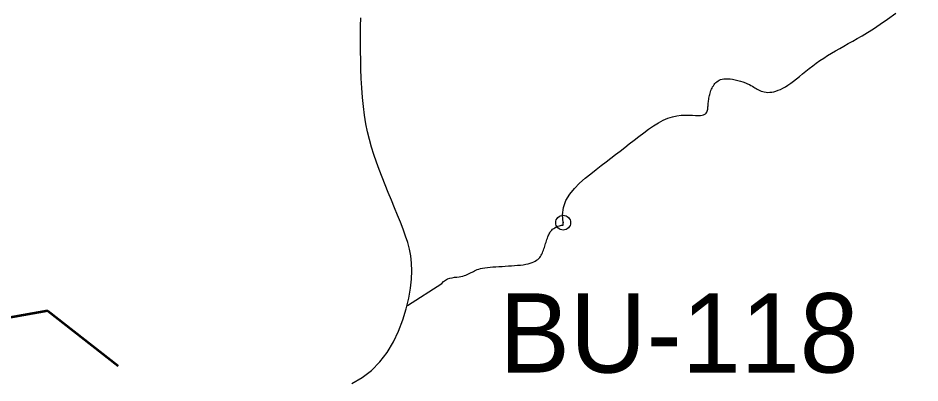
# Model space of a CAD drawing. Extents: x 553962 to 842807, y 8883888 to 9032388.
# Drawn here: x 708294 to 712844, y 8957918 to 8959758 of the extents above; entities that cross this region are included whole.
import ezdxf

# ---------------------------------------------------------------- set-up
doc = ezdxf.new("R2010")
doc.units = 0
doc.header["$LTSCALE"] = 150
doc.header["$PDMODE"] = 32
doc.header["$PDSIZE"] = 75
doc.linetypes.add('MEDIUM_DASHED', pattern=[4.5, 3, -1.5])
for name, color, linetype, lineweight in [('20', 7, 'Continuous', 35), ('24', 7, 'Continuous', 25), ('40', 7, 'Continuous', 60), ('60', 7, 'Continuous', 53)]:
    doc.layers.add(name, color=color, linetype=linetype, lineweight=lineweight)

msp = doc.modelspace()

# ---------------------------------------------------------------- linework, layer by layer
at = {"layer": '20'}
msp.add_spline([(714530.8, 8955888.6), (714590.3, 8955960), (714768.7, 8956112.7), (714923.2, 8956491.5), (715038.2, 8956662), (715015.4, 8957023.5), (714929.2, 8957329.9), (714834.1, 8957624.4), (714866.8, 8957826.6), (715101.6, 8958307.4), (714756.8, 8958161.6), (714468.4, 8958090.2), (714197.9, 8958039.6), (714022.5, 8958024.8), (713555.7, 8957885), (713317.9, 8957691.6), (713044.4, 8957608.3), (712836.3, 8957584.5)], degree=3, dxfattribs=at)
at = {"layer": '24'}
msp.add_line((711025.7, 8958710.8), (711035.5, 8958713), dxfattribs=at)
for points in [[(709978.7, 8957915.8), (710030.6, 8957945.3), (710078, 8957981.2), (710120, 8958023.8), (710156.6, 8958072.1), (710187.8, 8958124.6), (710214.2, 8958179.7), (710235.7, 8958235.8), (710252.8, 8958291.6), (710265.7, 8958345.5), (710274.5, 8958396), (710279.6, 8958441.9), (710281.3, 8958483.7), (710279.9, 8958522.1), (710275.6, 8958558.1), (710268.9, 8958592.3), (710259.9, 8958625.6), (710249.1, 8958658.8), (710236.8, 8958692.7), (710223.1, 8958727.8), (710208.6, 8958764.3), (710193.3, 8958801.7), (710177.6, 8958839.8), (710161.7, 8958878.3), (710146, 8958917.1), (710130.7, 8958955.7), (710116, 8958994), (710102.3, 8959031.8), (710089.6, 8959069.4), (710077.9, 8959107.2), (710067.3, 8959145.5), (710057.8, 8959184.7), (710049.5, 8959225.2), (710042.4, 8959267.4), (710036.5, 8959311.6), (710031.9, 8959358), (710028.4, 8959405.8), (710025.9, 8959453.9), (710024.1, 8959501.2), (710023.1, 8959546.6), (710022.5, 8959589.1), (710022.2, 8959627.6), (710022.2, 8959661.1), (710022.2, 8959688.7), (710022.2, 8959711.2), (710022.5, 8959729.8), (710023, 8959745.3), (710023.8, 8959759)], [(712418.8, 8959592.9), (712439.7, 8959604.9), (712461.1, 8959616.8), (712482.9, 8959628.9), (712505.2, 8959641.1), (712528.5, 8959654.1), (712553.4, 8959668.5), (712580.5, 8959684.9), (712610.5, 8959704), (712643.9, 8959726.3), (712681.3, 8959752.6), (712723.4, 8959783.3)], [(711951.6, 8959435.5), (711963.6, 8959431.2), (711974.3, 8959426.9), (711983.8, 8959422.6), (711992, 8959418.3), (711999.2, 8959414), (712005.7, 8959409.9), (712011.7, 8959405.9), (712017.6, 8959402.1), (712023.4, 8959398.5), (712029.6, 8959395.1), (712036.2, 8959392), (712043.4, 8959389.2), (712051.1, 8959386.9), (712059.2, 8959385.1), (712067.8, 8959383.9), (712076.9, 8959383.3), (712086.5, 8959383.5), (712096.4, 8959384.6), (712106.8, 8959386.6), (712117.6, 8959389.5), (712128.8, 8959393.5), (712140.5, 8959398.4), (712152.7, 8959404.5), (712165.3, 8959411.6), (712178.5, 8959419.9), (712192.2, 8959429.3), (712206.4, 8959439.9), (712221.2, 8959451.5), (712236.5, 8959463.8), (712252.4, 8959476.8), (712268.8, 8959490.2), (712285.7, 8959503.7), (712303.2, 8959517.3), (712321.2, 8959530.6), (712339.7, 8959543.6), (712358.7, 8959556.3), (712378.3, 8959568.7), (712398.3, 8959580.8), (712418.8, 8959592.9)], [(711769.1, 8959283.2), (711771, 8959287.8), (711772.5, 8959292.8), (711773.6, 8959298.1), (711774.4, 8959303.7), (711775.1, 8959309.6), (711775.6, 8959315.7), (711776.1, 8959322), (711776.6, 8959328.3), (711777.1, 8959334.7), (711777.8, 8959341.1), (711778.6, 8959347.5), (711779.5, 8959353.9), (711780.7, 8959360.3), (711782.1, 8959366.7), (711783.6, 8959373.1), (711785.4, 8959379.4), (711787.5, 8959385.8), (711789.8, 8959392.2), (711792.4, 8959398.5), (711795.3, 8959404.7), (711798.6, 8959410.8), (711802.1, 8959416.7), (711806, 8959422.3), (711810.3, 8959427.6), (711815, 8959432.6), (711820, 8959437.1), (711825.6, 8959441.2), (711831.7, 8959444.7), (711838.6, 8959447.6), (711846.2, 8959449.9), (711854.8, 8959451.4), (711864.3, 8959452.1), (711874.9, 8959452), (711886.7, 8959450.9), (711899.3, 8959449), (711912.4, 8959446.3), (711925.7, 8959443.2), (711938.9, 8959439.5), (711951.6, 8959435.5)], [(711044.4, 8958726.2), (711040.3, 8958766.3), (711045.4, 8958803.3), (711058.2, 8958837.5), (711077.2, 8958869), (711100.8, 8958898), (711127.5, 8958924.8), (711155.7, 8958949.7), (711183.9, 8958972.7), (711210.9, 8958994.1), (711236.5, 8959014.2), (711261.2, 8959033.3), (711285, 8959051.7), (711308.4, 8959069.5), (711331.5, 8959087.2), (711354.7, 8959105.1), (711378.1, 8959123.2), (711402, 8959142), (711426.3, 8959160.9), (711450.8, 8959179.6), (711475.5, 8959197.5), (711500.2, 8959214.2), (711524.8, 8959229.2), (711549, 8959242.2), (711572.8, 8959252.5), (711596.1, 8959259.9), (711618.5, 8959264.7), (711640, 8959267.5), (711660.3, 8959268.6), (711679.2, 8959268.7), (711696.5, 8959268), (711711.9, 8959267.3), (711725.3, 8959266.8), (711736.5, 8959267.1), (711745.6, 8959268.2), (711753, 8959270), (711758.8, 8959272.4), (711763.2, 8959275.5), (711766.6, 8959279.1), (711769.1, 8959283.2)], [(711035.5, 8958713), (711044.7, 8958714.3), (711044.4, 8958726.2)], [(710842.9, 8958514.2), (710855.7, 8958516.2), (710867.5, 8958518.6), (710878.2, 8958521.4), (710887.7, 8958524.5), (710896.2, 8958528.1), (710903.8, 8958532), (710910.5, 8958536.2), (710916.3, 8958540.8), (710921.6, 8958545.7), (710926.2, 8958550.8), (710930.2, 8958556.2), (710933.8, 8958561.9), (710937, 8958567.8), (710939.9, 8958574), (710942.5, 8958580.3), (710944.9, 8958586.9), (710947.2, 8958593.6), (710949.4, 8958600.4), (710951.6, 8958607.4), (710953.8, 8958614.4), (710956, 8958621.5), (710958.2, 8958628.4), (710960.3, 8958635.3), (710962.5, 8958641.9), (710964.7, 8958648.3), (710966.9, 8958654.3), (710969.1, 8958660), (710971.4, 8958665.3), (710973.8, 8958670.3), (710976.5, 8958675.1), (710979.6, 8958679.6), (710983, 8958684), (710986.9, 8958688.3), (710991.4, 8958692.6), (710996.6, 8958696.8), (711002.6, 8958700.8), (711009.3, 8958704.6), (711017, 8958708), (711025.7, 8958710.8)], [(710259.2, 8958307.9), (710432.8, 8958419.1), (710441.1, 8958429.2), (710450.7, 8958436.7), (710461.5, 8958442.2), (710472.9, 8958446.1), (710484.7, 8958448.7), (710496.5, 8958450.5), (710508, 8958451.9), (710518.9, 8958453.3), (710528.8, 8958455), (710537.9, 8958457.1), (710546.2, 8958459.4), (710553.8, 8958462.1), (710560.8, 8958464.9), (710567.4, 8958467.9), (710573.6, 8958471), (710579.6, 8958474.1), (710585.4, 8958477.2), (710591.3, 8958480.4), (710597.5, 8958483.4), (710604.1, 8958486.3), (710611.2, 8958489.2), (710619.2, 8958491.8), (710628.1, 8958494.2), (710638.1, 8958496.4), (710649.5, 8958498.3), (710662, 8958499.9), (710675.5, 8958501.4), (710689.8, 8958502.7), (710704.8, 8958503.8), (710720.3, 8958504.9), (710736.1, 8958505.8), (710752.1, 8958506.8), (710768.1, 8958507.7), (710784, 8958508.7), (710799.5, 8958509.8), (710814.6, 8958511), (710829.1, 8958512.5), (710842.9, 8958514.2)]]:
    msp.add_lwpolyline(points, dxfattribs=at)
msp.add_point((711044.4, 8958726.2), dxfattribs=at)
at = {"layer": '60', "linetype": 'MEDIUM_DASHED'}
msp.add_line((708444.6, 8958281.5), (709745.5, 8957259.4), dxfattribs=at)
at = {"layer": '60'}
msp.add_lwpolyline([(708444.6, 8958281.5), (708197.4, 8958237.8)], dxfattribs=at)

# ---------------------------------------------------------------- texts
at = {"layer": '40'}
msp.add_text('BU-118', height=400, dxfattribs=at).set_placement((710721.6, 8957970.1))

doc.saveas('drawing.dxf')
